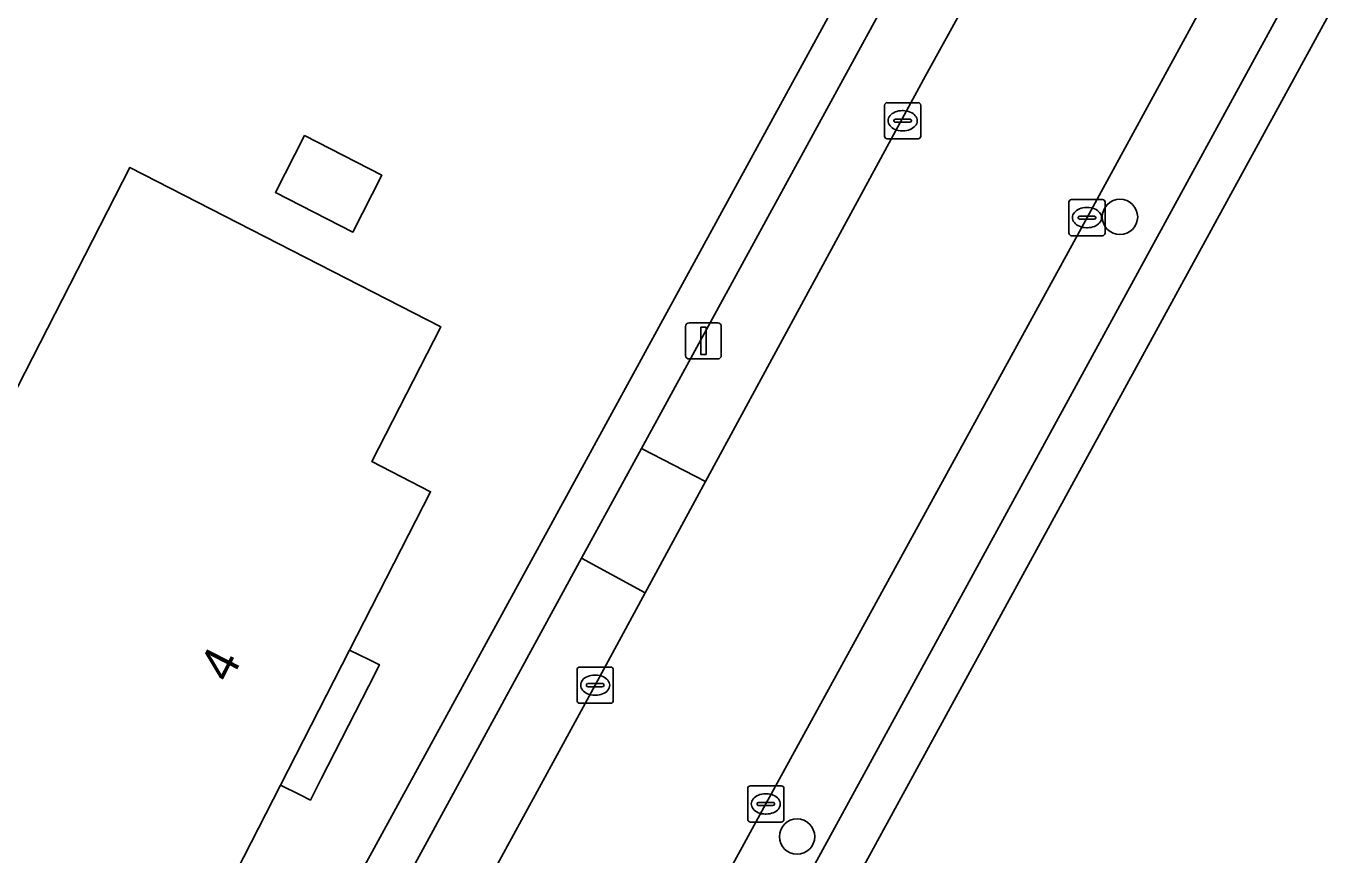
# Model space of a CAD drawing. Extents: x 160455 to 162082, y 388339 to 389736.
# Drawn here: x 160773.68 to 160809.76, y 389424.51 to 389447.42 of the extents above; entities that cross this region are included whole.
import ezdxf

# ---------------------------------------------------------------- set-up
doc = ezdxf.new("R2010")
doc.units = 0
for name, color, linetype in [('IMGEO_Boom', 7, 'Continuous'), ('IMGEO_Erf', 7, 'Continuous'), ('IMGEO_Kolk', 7, 'Continuous'), ('IMGEO_Lichtmast', 7, 'Continuous'), ('IMGEO_Pand', 7, 'Continuous'), ('IMGEO_Pand_nummerreeks', 7, 'Continuous'), ('IMGEO_Pand_overbouw', 7, 'Continuous'), ('IMGEO_Parkeervlak_open', 7, 'Continuous'), ('IMGEO_Rijbaan_lokaal_gesloten', 7, 'Continuous'), ('IMGEO_Voetpad_open', 7, 'Continuous')]:
    doc.layers.add(name, color=color, linetype=linetype)

msp = doc.modelspace()

# ---------------------------------------------------------------- linework, layer by layer
at = {"layer": 'IMGEO_Boom'}
for centre in [(160803.928, 389442.147), (160794.999, 389425.019)]:
    msp.add_circle(centre, 0.489, dxfattribs=at)
at = {"layer": 'IMGEO_Erf'}
for points in [[(160777.988, 389414.97), (160805.021, 389464.438)], [(160815.622, 389458.574), (160788.539, 389409.013)]]:
    msp.add_lwpolyline(points, dxfattribs=at)
for points in [[(160781.385, 389444.396), (160783.524, 389443.3), (160782.719, 389441.728), (160780.58, 389442.823)], [(160776.556, 389443.514), (160785.15, 389439.112), (160783.239, 389435.39), (160784.869, 389434.553), (160782.628, 389430.172), (160780.72, 389426.443), (160778.498, 389422.099), (160775.152, 389423.813), (160774.815, 389423.155), (160773.645, 389422.777), (160771.607, 389423.822), (160771.28, 389424.966), (160771.617, 389425.624), (160768.27, 389427.338)]]:
    msp.add_lwpolyline(points, close=True, dxfattribs=at)
at = {"layer": 'IMGEO_Kolk'}
for p, q in [((160797.494, 389445.306), (160798.346, 389445.306)), ((160797.419, 389444.38), (160797.419, 389445.232)), ((160797.907, 389445.086), (160797.932, 389445.086)), ((160798.42, 389445.232), (160798.42, 389444.38)), ((160797.678, 389444.8), (160797.678, 389444.812)), ((160798.116, 389444.763), (160797.718, 389444.763)), ((160797.721, 389444.849), (160798.119, 389444.849)), ((160798.162, 389444.812), (160798.162, 389444.8)), ((160798.346, 389444.306), (160797.494, 389444.306)), ((160797.93, 389444.526), (160797.905, 389444.526)), ((160802.515, 389441.703), (160802.515, 389442.555)), ((160802.59, 389442.629), (160803.442, 389442.629)), ((160803.003, 389442.409), (160803.028, 389442.409)), ((160803.516, 389442.555), (160803.516, 389441.703)), ((160802.774, 389442.123), (160802.774, 389442.135)), ((160803.212, 389442.086), (160802.814, 389442.086)), ((160802.817, 389442.172), (160803.215, 389442.172)), ((160803.258, 389442.135), (160803.258, 389442.123)), ((160803.026, 389441.849), (160803.001, 389441.849)), ((160803.442, 389441.629), (160802.59, 389441.629)), ((160788.918, 389428.779), (160788.918, 389429.631)), ((160788.993, 389429.705), (160789.845, 389429.705)), ((160789.406, 389429.485), (160789.431, 389429.485)), ((160789.919, 389429.631), (160789.919, 389428.779)), ((160789.177, 389429.199), (160789.177, 389429.211)), ((160789.615, 389429.162), (160789.217, 389429.162)), ((160789.22, 389429.248), (160789.618, 389429.248)), ((160789.661, 389429.211), (160789.661, 389429.199)), ((160789.845, 389428.705), (160788.993, 389428.705)), ((160789.429, 389428.925), (160789.404, 389428.925)), ((160793.635, 389425.495), (160793.635, 389426.347)), ((160793.71, 389426.421), (160794.562, 389426.421)), ((160794.123, 389426.201), (160794.148, 389426.201)), ((160794.636, 389426.347), (160794.636, 389425.495)), ((160793.894, 389425.915), (160793.894, 389425.927)), ((160794.332, 389425.878), (160793.934, 389425.878)), ((160793.937, 389425.964), (160794.335, 389425.964)), ((160794.378, 389425.927), (160794.378, 389425.915)), ((160794.146, 389425.641), (160794.121, 389425.641)), ((160794.562, 389425.421), (160793.71, 389425.421))]:
    msp.add_line(p, q, dxfattribs=at)
for points in [[(160797.494, 389445.306), (160798.346, 389445.306)], [(160797.419, 389444.38), (160797.419, 389445.232)], [(160798.42, 389445.232), (160798.42, 389444.38)], [(160798.346, 389444.306), (160797.494, 389444.306)], [(160802.515, 389441.703), (160802.515, 389442.555)], [(160802.59, 389442.629), (160803.442, 389442.629)], [(160803.516, 389442.555), (160803.516, 389441.703)], [(160803.442, 389441.629), (160802.59, 389441.629)], [(160788.918, 389428.779), (160788.918, 389429.631)], [(160788.993, 389429.705), (160789.845, 389429.705)], [(160789.919, 389429.631), (160789.919, 389428.779)], [(160789.845, 389428.705), (160788.993, 389428.705)], [(160793.635, 389425.495), (160793.635, 389426.347)], [(160793.71, 389426.421), (160794.562, 389426.421)], [(160794.636, 389426.347), (160794.636, 389425.495)], [(160794.562, 389425.421), (160793.71, 389425.421)]]:
    msp.add_lwpolyline(points, dxfattribs=at)
for centre, radius, start, end in [((160797.496, 389445.23), 0.0765, 91.552, 178.448), ((160797.496, 389445.23), 0.0765, 91.552, 178.448), ((160798.344, 389445.23), 0.0765, 1.552, 88.448), ((160798.344, 389445.23), 0.0765, 1.552, 88.448), ((160797.718, 389444.809), 0.0403, 85.8775, 175.7526), ((160797.715, 389444.799), 0.0366, 178.938, 274.7102), ((160798.119, 389444.806), 0.043, 264.8664, 352.4533), ((160798.123, 389444.811), 0.0386, 1.7309, 96.639), ((160797.496, 389444.382), 0.0765, 181.552, 268.448), ((160797.496, 389444.382), 0.0765, 181.552, 268.448), ((160798.344, 389444.382), 0.0765, 271.552, 358.448), ((160798.344, 389444.382), 0.0765, 271.552, 358.448), ((160802.592, 389442.553), 0.0765, 91.552, 178.448), ((160802.592, 389442.553), 0.0765, 91.552, 178.448), ((160803.44, 389442.553), 0.0765, 1.552, 88.448), ((160803.44, 389442.553), 0.0765, 1.552, 88.448), ((160802.814, 389442.132), 0.0403, 85.8775, 175.7526), ((160802.811, 389442.122), 0.0366, 178.938, 274.7102), ((160803.215, 389442.129), 0.043, 264.8664, 352.4533), ((160803.219, 389442.134), 0.0386, 1.7309, 96.639), ((160802.592, 389441.705), 0.0765, 181.552, 268.448), ((160802.592, 389441.705), 0.0765, 181.552, 268.448), ((160803.44, 389441.705), 0.0765, 271.552, 358.448), ((160803.44, 389441.705), 0.0765, 271.552, 358.448), ((160788.995, 389429.629), 0.0765, 91.552, 178.448), ((160788.995, 389429.629), 0.0765, 91.552, 178.448), ((160789.843, 389429.629), 0.0765, 1.552, 88.448), ((160789.843, 389429.629), 0.0765, 1.552, 88.448), ((160789.217, 389429.208), 0.0403, 85.8775, 175.7526), ((160789.214, 389429.198), 0.0366, 178.938, 274.7102), ((160789.618, 389429.205), 0.043, 264.8664, 352.4533), ((160789.622, 389429.21), 0.0386, 1.7309, 96.639), ((160788.995, 389428.781), 0.0765, 181.552, 268.448), ((160788.995, 389428.781), 0.0765, 181.552, 268.448), ((160789.843, 389428.781), 0.0765, 271.552, 358.448), ((160789.843, 389428.781), 0.0765, 271.552, 358.448), ((160793.712, 389426.345), 0.0765, 91.552, 178.448), ((160793.712, 389426.345), 0.0765, 91.552, 178.448), ((160794.56, 389426.345), 0.0765, 1.552, 88.448), ((160794.56, 389426.345), 0.0765, 1.552, 88.448), ((160793.934, 389425.924), 0.0403, 85.8775, 175.7526), ((160793.931, 389425.914), 0.0366, 178.938, 274.7102), ((160794.335, 389425.921), 0.043, 264.8664, 352.4533), ((160794.339, 389425.926), 0.0386, 1.7309, 96.639), ((160793.712, 389425.497), 0.0765, 181.552, 268.448), ((160793.712, 389425.497), 0.0765, 181.552, 268.448), ((160794.56, 389425.497), 0.0765, 271.552, 358.448), ((160794.56, 389425.497), 0.0765, 271.552, 358.448)]:
    msp.add_arc(centre, radius, start, end, dxfattribs=at)
for centre, major_axis, ratio, start_param, end_param in [((160797.906, 389444.806), (-0.387, 0.002), 0.722429, 4.712389, 7.853982), ((160797.931, 389444.806), (-0.39, 0.002), 0.717154, 1.570796, 4.712389), ((160803.002, 389442.129), (-0.387, 0.002), 0.722429, 4.712389, 7.853982), ((160803.027, 389442.129), (-0.39, 0.002), 0.717154, 1.570796, 4.712389), ((160789.405, 389429.205), (-0.387, 0.002), 0.722429, 4.712389, 7.853982), ((160789.43, 389429.205), (-0.39, 0.002), 0.717154, 1.570796, 4.712389), ((160794.122, 389425.921), (-0.387, 0.002), 0.722429, 4.712389, 7.853982), ((160794.147, 389425.921), (-0.39, 0.002), 0.717154, 1.570796, 4.712389)]:
    msp.add_ellipse(centre, major_axis=major_axis, ratio=ratio, start_param=start_param, end_param=end_param, dxfattribs=at)
at = {"layer": 'IMGEO_Lichtmast'}
for p, q in [((160792.016, 389439.221), (160792.806, 389439.221)), ((160792.806, 389439.221), (160792.016, 389439.221)), ((160791.916, 389438.321), (160791.916, 389439.121)), ((160791.916, 389439.121), (160791.916, 389438.321)), ((160792.906, 389439.121), (160792.906, 389438.321)), ((160792.906, 389438.321), (160792.906, 389439.121)), ((160792.806, 389438.221), (160792.016, 389438.221)), ((160792.016, 389438.221), (160792.806, 389438.221))]:
    msp.add_line(p, q, dxfattribs=at)
msp.add_lwpolyline([(160792.336, 389439.096), (160792.486, 389439.096), (160792.486, 389438.346), (160792.336, 389438.346), (160792.336, 389439.096)], dxfattribs=at)
for centre, start, end in [((160792.016, 389439.121), 90, 180), ((160792.016, 389439.121), 90, 180), ((160792.806, 389439.121), 0, 90), ((160792.806, 389439.121), 360, 90), ((160792.016, 389438.321), 180, 270), ((160792.016, 389438.321), 180, 270), ((160792.806, 389438.321), 270, 0), ((160792.806, 389438.321), 270, 0)]:
    msp.add_arc(centre, 0.1, start, end, dxfattribs=at)
at = {"layer": 'IMGEO_Pand'}
for points in [[(160780.58, 389442.823), (160782.719, 389441.728), (160783.524, 389443.3), (160781.385, 389444.396)], [(160780.72, 389426.443), (160782.628, 389430.172), (160784.869, 389434.553), (160783.239, 389435.39), (160785.15, 389439.112), (160776.556, 389443.514), (160768.27, 389427.338), (160771.617, 389425.624), (160771.28, 389424.966), (160771.607, 389423.822), (160773.645, 389422.777), (160774.815, 389423.155), (160775.152, 389423.813), (160778.498, 389422.099)]]:
    msp.add_lwpolyline(points, close=True, dxfattribs=at)
at = {"layer": 'IMGEO_Pand_overbouw'}
msp.add_lwpolyline([(160780.72, 389426.443), (160781.262, 389426.171), (160781.547, 389426.028), (160781.84, 389426.614), (160783.158, 389429.19), (160783.451, 389429.769), (160783.163, 389429.915), (160782.628, 389430.172)], close=True, dxfattribs=at)
at = {"layer": 'IMGEO_Parkeervlak_open'}
for points in [[(160805.317, 389462.512), (160790.7, 389435.744), (160792.47, 389434.831), (160798.554, 389446.052), (160806.445, 389460.361), (160807.049, 389461.561)], [(160788.924, 389412.219), (160813.833, 389457.847), (160812.124, 389458.805), (160811.548, 389457.769), (160803.017, 389442.129), (160794.137, 389425.921), (160787.361, 389413.53), (160787.174, 389413.168)], [(160780.393, 389416.846), (160782.136, 389415.901), (160782.36, 389416.267), (160789.417, 389429.206), (160790.801, 389431.756), (160789.037, 389432.715)]]:
    msp.add_lwpolyline(points, close=True, dxfattribs=at)
at = {"layer": 'IMGEO_Rijbaan_lokaal_gesloten'}
for points in [[(160794.137, 389425.921), (160803.017, 389442.129), (160811.548, 389457.769), (160812.124, 389458.805), (160808.163, 389465.054)], [(160807.049, 389461.561), (160806.445, 389460.361), (160798.554, 389446.052), (160792.47, 389434.831), (160790.801, 389431.756), (160789.417, 389429.206), (160782.36, 389416.267), (160782.136, 389415.901), (160780.954, 389413.786)], [(160785.978, 389410.955), (160787.174, 389413.168), (160787.361, 389413.53), (160794.137, 389425.921)]]:
    msp.add_lwpolyline(points, dxfattribs=at)
at = {"layer": 'IMGEO_Voetpad_open'}
for points in [[(160805.021, 389464.438), (160777.988, 389414.97)], [(160775.8, 389414.069), (160775.693, 389413.905), (160778.069, 389412.588), (160780.393, 389416.846), (160789.037, 389432.715), (160790.7, 389435.744), (160805.317, 389462.512)], [(160817.445, 389459.659), (160815.393, 389460.735), (160813.833, 389457.847), (160788.924, 389412.219), (160786.568, 389407.894), (160789.351, 389406.35)], [(160788.539, 389409.013), (160815.622, 389458.574)]]:
    msp.add_lwpolyline(points, dxfattribs=at)
msp.add_lwpolyline([(160790.7, 389435.744), (160789.037, 389432.715), (160790.801, 389431.756), (160792.47, 389434.831)], close=True, dxfattribs=at)

# ---------------------------------------------------------------- texts
at = {"layer": 'IMGEO_Pand_nummerreeks'}
msp.add_text('4', height=1, rotation=62.9074, dxfattribs=at).set_placement((160779.315, 389429.229))

doc.saveas('drawing.dxf')
